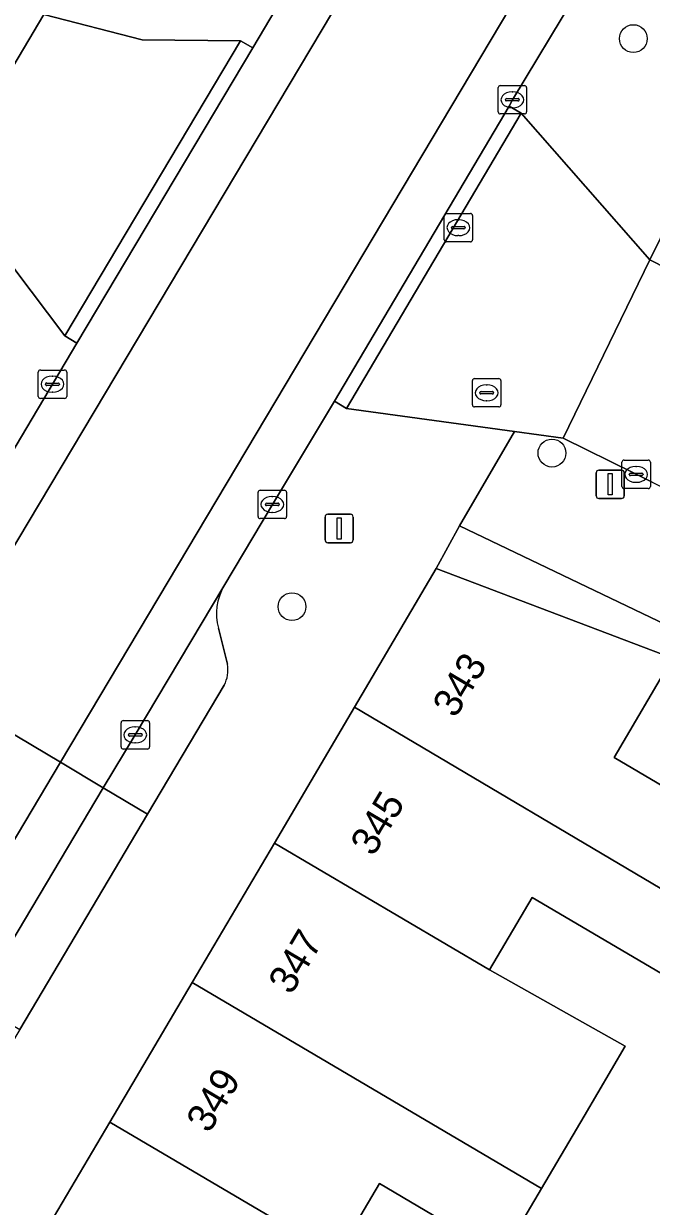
# Model space of a CAD drawing. Extents: x 160554 to 161248, y 385329 to 386506.
# Drawn here: x 160829.3 to 160851.36, y 385754.9 to 385796.49 of the extents above; entities that cross this region are included whole.
import ezdxf

# ---------------------------------------------------------------- set-up
doc = ezdxf.new("R2010")
doc.units = 0
for name, color, linetype in [('IMGEO_Boom', 7, 'Continuous'), ('IMGEO_Brandkraan', 7, 'Continuous'), ('IMGEO_Erf', 7, 'Continuous'), ('IMGEO_Kolk', 7, 'Continuous'), ('IMGEO_Lichtmast', 7, 'Continuous'), ('IMGEO_Pand', 7, 'Continuous'), ('IMGEO_Pand_nummerreeks', 7, 'Continuous'), ('IMGEO_Parkeervlak_open', 7, 'Continuous'), ('IMGEO_Rijbaan_lokaal_gesloten', 7, 'Continuous'), ('IMGEO_Rijbaan_lokaal_open', 7, 'Continuous'), ('IMGEO_Rioolput', 7, 'Continuous'), ('IMGEO_Voetpad_open', 7, 'Continuous')]:
    doc.layers.add(name, color=color, linetype=linetype)

msp = doc.modelspace()

# ---------------------------------------------------------------- linework, layer by layer
at = {"layer": 'IMGEO_Boom'}
for centre in [(160850.729, 385795.962), (160847.868, 385781.386), (160838.73, 385775.985)]:
    msp.add_circle(centre, 0.489, dxfattribs=at)
at = {"layer": 'IMGEO_Brandkraan'}
for p, q in [((160845.074, 385783.082), (160845.074, 385783.934)), ((160845.149, 385784.008), (160846.001, 385784.008)), ((160845.562, 385783.788), (160845.587, 385783.788)), ((160846.075, 385783.934), (160846.075, 385783.082)), ((160845.333, 385783.502), (160845.333, 385783.514)), ((160845.771, 385783.465), (160845.373, 385783.465)), ((160845.376, 385783.551), (160845.774, 385783.551)), ((160845.817, 385783.514), (160845.817, 385783.502)), ((160846.001, 385783.008), (160845.149, 385783.008)), ((160845.585, 385783.228), (160845.56, 385783.228))]:
    msp.add_line(p, q, dxfattribs=at)
for points in [[(160845.074, 385783.082), (160845.074, 385783.934)], [(160845.149, 385784.008), (160846.001, 385784.008)], [(160846.075, 385783.934), (160846.075, 385783.082)], [(160846.001, 385783.008), (160845.149, 385783.008)]]:
    msp.add_lwpolyline(points, dxfattribs=at)
for centre, radius, start, end in [((160845.151, 385783.932), 0.0765, 91.552, 178.448), ((160845.151, 385783.932), 0.0765, 91.552, 178.448), ((160845.999, 385783.932), 0.0765, 1.552, 88.448), ((160845.999, 385783.932), 0.0765, 1.552, 88.448), ((160845.373, 385783.511), 0.0403, 85.8775, 175.7526), ((160845.37, 385783.501), 0.0366, 178.938, 274.7102), ((160845.774, 385783.508), 0.043, 264.8664, 352.4533), ((160845.778, 385783.513), 0.0386, 1.7309, 96.639), ((160845.151, 385783.084), 0.0765, 181.552, 268.448), ((160845.151, 385783.084), 0.0765, 181.552, 268.448), ((160845.999, 385783.084), 0.0765, 271.552, 358.448), ((160845.999, 385783.084), 0.0765, 271.552, 358.448)]:
    msp.add_arc(centre, radius, start, end, dxfattribs=at)
for centre, major_axis, ratio, start_param, end_param in [((160845.561, 385783.508), (-0.387, 0.002), 0.722429, 4.712389, 7.853982), ((160845.586, 385783.508), (-0.39, 0.002), 0.717154, 1.570796, 4.712389)]:
    msp.add_ellipse(centre, major_axis=major_axis, ratio=ratio, start_param=start_param, end_param=end_param, dxfattribs=at)
at = {"layer": 'IMGEO_Erf'}
for points in [[(160861.664, 385770.658), (160844.622, 385778.824), (160843.8, 385777.327), (160852.108, 385774.17), (160850.053, 385770.681), (160854.784, 385767.895)], [(160851.892, 385762.984), (160847.179, 385765.761), (160845.678, 385763.213), (160850.446, 385760.529), (160849.001, 385758.074), (160847.502, 385755.529), (160846.109, 385753.163), (160841.801, 385755.702), (160840.303, 385753.16)]]:
    msp.add_lwpolyline(points, dxfattribs=at)
at = {"layer": 'IMGEO_Kolk'}
for p, q in [((160845.977, 385793.385), (160845.977, 385794.237)), ((160846.052, 385794.311), (160846.904, 385794.311)), ((160846.978, 385794.237), (160846.978, 385793.385)), ((160846.236, 385793.805), (160846.236, 385793.817)), ((160846.674, 385793.768), (160846.276, 385793.768)), ((160846.279, 385793.854), (160846.677, 385793.854)), ((160846.465, 385794.091), (160846.49, 385794.091)), ((160846.72, 385793.817), (160846.72, 385793.805)), ((160846.488, 385793.531), (160846.463, 385793.531)), ((160846.904, 385793.311), (160846.052, 385793.311)), ((160829.81, 385783.382), (160829.81, 385784.234)), ((160829.885, 385784.308), (160830.737, 385784.308)), ((160830.811, 385784.234), (160830.811, 385783.382)), ((160830.069, 385783.802), (160830.069, 385783.814)), ((160830.507, 385783.765), (160830.109, 385783.765)), ((160830.112, 385783.851), (160830.51, 385783.851)), ((160830.298, 385784.088), (160830.323, 385784.088)), ((160830.553, 385783.814), (160830.553, 385783.802)), ((160830.321, 385783.528), (160830.296, 385783.528)), ((160830.737, 385783.308), (160829.885, 385783.308)), ((160850.328, 385780.212), (160850.328, 385781.064)), ((160850.403, 385781.138), (160851.255, 385781.138)), ((160850.816, 385780.918), (160850.841, 385780.918)), ((160851.329, 385781.064), (160851.329, 385780.212)), ((160850.587, 385780.632), (160850.587, 385780.644)), ((160851.025, 385780.595), (160850.627, 385780.595)), ((160850.63, 385780.681), (160851.028, 385780.681)), ((160851.071, 385780.644), (160851.071, 385780.632)), ((160837.539, 385779.156), (160837.539, 385780.008)), ((160837.614, 385780.082), (160838.466, 385780.082)), ((160838.54, 385780.008), (160838.54, 385779.156)), ((160851.255, 385780.138), (160850.403, 385780.138)), ((160850.839, 385780.358), (160850.814, 385780.358)), ((160837.841, 385779.625), (160838.239, 385779.625)), ((160838.027, 385779.862), (160838.052, 385779.862)), ((160837.798, 385779.576), (160837.798, 385779.588)), ((160838.236, 385779.539), (160837.838, 385779.539)), ((160838.05, 385779.302), (160838.025, 385779.302)), ((160838.282, 385779.588), (160838.282, 385779.576)), ((160838.466, 385779.082), (160837.614, 385779.082)), ((160832.721, 385771.052), (160832.721, 385771.904)), ((160832.796, 385771.978), (160833.648, 385771.978)), ((160833.209, 385771.758), (160833.234, 385771.758)), ((160833.722, 385771.904), (160833.722, 385771.052)), ((160832.98, 385771.472), (160832.98, 385771.484)), ((160833.418, 385771.435), (160833.02, 385771.435)), ((160833.023, 385771.521), (160833.421, 385771.521)), ((160833.464, 385771.484), (160833.464, 385771.472)), ((160833.648, 385770.978), (160832.796, 385770.978)), ((160833.232, 385771.198), (160833.207, 385771.198))]:
    msp.add_line(p, q, dxfattribs=at)
for points in [[(160845.977, 385793.385), (160845.977, 385794.237)], [(160846.052, 385794.311), (160846.904, 385794.311)], [(160846.978, 385794.237), (160846.978, 385793.385)], [(160846.904, 385793.311), (160846.052, 385793.311)], [(160829.81, 385783.382), (160829.81, 385784.234)], [(160829.885, 385784.308), (160830.737, 385784.308)], [(160830.811, 385784.234), (160830.811, 385783.382)], [(160830.737, 385783.308), (160829.885, 385783.308)], [(160850.328, 385780.212), (160850.328, 385781.064)], [(160850.403, 385781.138), (160851.255, 385781.138)], [(160851.329, 385781.064), (160851.329, 385780.212)], [(160837.539, 385779.156), (160837.539, 385780.008)], [(160837.614, 385780.082), (160838.466, 385780.082)], [(160838.54, 385780.008), (160838.54, 385779.156)], [(160851.255, 385780.138), (160850.403, 385780.138)], [(160838.466, 385779.082), (160837.614, 385779.082)], [(160832.721, 385771.052), (160832.721, 385771.904)], [(160832.796, 385771.978), (160833.648, 385771.978)], [(160833.722, 385771.904), (160833.722, 385771.052)], [(160833.648, 385770.978), (160832.796, 385770.978)]]:
    msp.add_lwpolyline(points, dxfattribs=at)
for centre, radius, start, end in [((160846.054, 385794.235), 0.0765, 91.552, 178.448), ((160846.054, 385794.235), 0.0765, 91.552, 178.448), ((160846.902, 385794.235), 0.0765, 1.552, 88.448), ((160846.902, 385794.235), 0.0765, 1.552, 88.448), ((160846.276, 385793.814), 0.0403, 85.8775, 175.7526), ((160846.273, 385793.804), 0.0366, 178.938, 274.7102), ((160846.677, 385793.811), 0.043, 264.8664, 352.4533), ((160846.681, 385793.816), 0.0386, 1.7309, 96.639), ((160846.054, 385793.387), 0.0765, 181.552, 268.448), ((160846.054, 385793.387), 0.0765, 181.552, 268.448), ((160846.902, 385793.387), 0.0765, 271.552, 358.448), ((160846.902, 385793.387), 0.0765, 271.552, 358.448), ((160829.887, 385784.232), 0.0765, 91.552, 178.448), ((160829.887, 385784.232), 0.0765, 91.552, 178.448), ((160830.735, 385784.232), 0.0765, 1.552, 88.448), ((160830.735, 385784.232), 0.0765, 1.552, 88.448), ((160830.109, 385783.811), 0.0403, 85.8775, 175.7526), ((160830.106, 385783.801), 0.0366, 178.938, 274.7102), ((160830.51, 385783.808), 0.043, 264.8664, 352.4533), ((160830.514, 385783.813), 0.0386, 1.7309, 96.639), ((160829.887, 385783.384), 0.0765, 181.552, 268.448), ((160829.887, 385783.384), 0.0765, 181.552, 268.448), ((160830.735, 385783.384), 0.0765, 271.552, 358.448), ((160830.735, 385783.384), 0.0765, 271.552, 358.448), ((160850.405, 385781.062), 0.0765, 91.552, 178.448), ((160850.405, 385781.062), 0.0765, 91.552, 178.448), ((160851.253, 385781.062), 0.0765, 1.552, 88.448), ((160851.253, 385781.062), 0.0765, 1.552, 88.448), ((160850.627, 385780.641), 0.0403, 85.8775, 175.7526), ((160850.624, 385780.631), 0.0366, 178.938, 274.7102), ((160851.028, 385780.638), 0.043, 264.8664, 352.4533), ((160851.032, 385780.643), 0.0386, 1.7309, 96.639), ((160837.616, 385780.006), 0.0765, 91.552, 178.448), ((160837.616, 385780.006), 0.0765, 91.552, 178.448), ((160838.464, 385780.006), 0.0765, 1.552, 88.448), ((160838.464, 385780.006), 0.0765, 1.552, 88.448), ((160850.405, 385780.214), 0.0765, 181.552, 268.448), ((160850.405, 385780.214), 0.0765, 181.552, 268.448), ((160851.253, 385780.214), 0.0765, 271.552, 358.448), ((160851.253, 385780.214), 0.0765, 271.552, 358.448), ((160837.838, 385779.585), 0.0403, 85.8775, 175.7526), ((160838.243, 385779.587), 0.0386, 1.7309, 96.639), ((160837.835, 385779.575), 0.0366, 178.938, 274.7102), ((160838.239, 385779.582), 0.043, 264.8664, 352.4533), ((160837.616, 385779.158), 0.0765, 181.552, 268.448), ((160837.616, 385779.158), 0.0765, 181.552, 268.448), ((160838.464, 385779.158), 0.0765, 271.552, 358.448), ((160838.464, 385779.158), 0.0765, 271.552, 358.448), ((160832.798, 385771.902), 0.0765, 91.552, 178.448), ((160832.798, 385771.902), 0.0765, 91.552, 178.448), ((160833.646, 385771.902), 0.0765, 1.552, 88.448), ((160833.646, 385771.902), 0.0765, 1.552, 88.448), ((160833.02, 385771.481), 0.0403, 85.8775, 175.7526), ((160833.017, 385771.471), 0.0366, 178.938, 274.7102), ((160833.421, 385771.478), 0.043, 264.8664, 352.4533), ((160833.425, 385771.483), 0.0386, 1.7309, 96.639), ((160832.798, 385771.054), 0.0765, 181.552, 268.448), ((160832.798, 385771.054), 0.0765, 181.552, 268.448), ((160833.646, 385771.054), 0.0765, 271.552, 358.448), ((160833.646, 385771.054), 0.0765, 271.552, 358.448)]:
    msp.add_arc(centre, radius, start, end, dxfattribs=at)
for centre, major_axis, ratio, start_param, end_param in [((160846.464, 385793.811), (-0.387, 0.002), 0.722429, 4.712389, 7.853982), ((160846.489, 385793.811), (-0.39, 0.002), 0.717154, 1.570796, 4.712389), ((160830.297, 385783.808), (-0.387, 0.002), 0.722429, 4.712389, 7.853982), ((160830.322, 385783.808), (-0.39, 0.002), 0.717154, 1.570796, 4.712389), ((160850.815, 385780.638), (-0.387, 0.002), 0.722429, 4.712389, 7.853982), ((160850.84, 385780.638), (-0.39, 0.002), 0.717154, 1.570796, 4.712389), ((160838.026, 385779.582), (-0.387, 0.002), 0.722429, 4.712389, 7.853982), ((160838.051, 385779.582), (-0.39, 0.002), 0.717154, 1.570796, 4.712389), ((160833.208, 385771.478), (-0.387, 0.002), 0.722429, 4.712389, 7.853982), ((160833.233, 385771.478), (-0.39, 0.002), 0.717154, 1.570796, 4.712389)]:
    msp.add_ellipse(centre, major_axis=major_axis, ratio=ratio, start_param=start_param, end_param=end_param, dxfattribs=at)
at = {"layer": 'IMGEO_Lichtmast'}
for p, q in [((160849.421, 385779.888), (160849.421, 385780.688)), ((160849.421, 385780.688), (160849.421, 385779.888)), ((160849.521, 385780.788), (160850.311, 385780.788)), ((160850.311, 385780.788), (160849.521, 385780.788)), ((160850.411, 385780.688), (160850.411, 385779.888)), ((160850.411, 385779.888), (160850.411, 385780.688)), ((160850.311, 385779.788), (160849.521, 385779.788)), ((160849.521, 385779.788), (160850.311, 385779.788)), ((160839.993, 385779.236), (160840.783, 385779.236)), ((160840.783, 385779.236), (160839.993, 385779.236)), ((160839.893, 385778.336), (160839.893, 385779.136)), ((160839.893, 385779.136), (160839.893, 385778.336)), ((160840.883, 385779.136), (160840.883, 385778.336)), ((160840.883, 385778.336), (160840.883, 385779.136)), ((160840.783, 385778.236), (160839.993, 385778.236)), ((160839.993, 385778.236), (160840.783, 385778.236))]:
    msp.add_line(p, q, dxfattribs=at)
for points in [[(160849.841, 385780.663), (160849.991, 385780.663), (160849.991, 385779.913), (160849.841, 385779.913), (160849.841, 385780.663)], [(160840.313, 385779.111), (160840.463, 385779.111), (160840.463, 385778.361), (160840.313, 385778.361), (160840.313, 385779.111)]]:
    msp.add_lwpolyline(points, dxfattribs=at)
for centre, start, end in [((160849.521, 385780.688), 90, 180), ((160849.521, 385780.688), 90, 180), ((160850.311, 385780.688), 0, 90), ((160850.311, 385780.688), 360, 90), ((160849.521, 385779.888), 180, 270), ((160849.521, 385779.888), 180, 270), ((160850.311, 385779.888), 270, 0), ((160850.311, 385779.888), 270, 0), ((160839.993, 385779.136), 90, 180), ((160839.993, 385779.136), 90, 180), ((160840.783, 385779.136), 0, 90), ((160840.783, 385779.136), 360, 90), ((160839.993, 385778.336), 180, 270), ((160839.993, 385778.336), 180, 270), ((160840.783, 385778.336), 270, 0), ((160840.783, 385778.336), 270, 0)]:
    msp.add_arc(centre, 0.1, start, end, dxfattribs=at)
at = {"layer": 'IMGEO_Pand'}
for points in [[(160840.925, 385772.449), (160853.19, 385765.189), (160854.784, 385767.895), (160850.053, 385770.681), (160852.108, 385774.17), (160843.8, 385777.327)], [(160838.11, 385767.673), (160845.678, 385763.213), (160847.179, 385765.761), (160851.892, 385762.984), (160852.247, 385763.587), (160853.19, 385765.189), (160840.925, 385772.449)], [(160849.001, 385758.074), (160850.446, 385760.529), (160845.678, 385763.213), (160838.11, 385767.673), (160835.218, 385762.766), (160847.502, 385755.529)], [(160832.326, 385757.86), (160840.303, 385753.16), (160841.801, 385755.702), (160846.109, 385753.163), (160847.502, 385755.529), (160835.218, 385762.766)], [(160840.303, 385753.16), (160832.326, 385757.86), (160829.435, 385752.954), (160834.449, 385750), (160841.853, 385745.639), (160843.29, 385748.077), (160844.744, 385750.543)]]:
    msp.add_lwpolyline(points, close=True, dxfattribs=at)
at = {"layer": 'IMGEO_Parkeervlak_open'}
for points in [[(160836.337, 385776.709), (160833.22, 385771.478), (160832.093, 385769.616), (160833.651, 385768.686), (160836.348, 385773.221)], [(160836.467, 385773.963), (160836.144, 385775.233)]]:
    msp.add_lwpolyline(points, dxfattribs=at)
msp.add_lwpolyline([(160832.093, 385769.616), (160827.585, 385762.049), (160829.162, 385761.115), (160833.651, 385768.686)], close=True, dxfattribs=at)
for centre, radius, start, end in [((160838.001, 385775.741), 1.925, 149.8041, 195.2965), ((160835.239, 385773.779), 1.242, 333.2791, 8.4982)]:
    msp.add_arc(centre, radius, start, end, dxfattribs=at)
at = {"layer": 'IMGEO_Rijbaan_lokaal_gesloten'}
for points in [[(160824.538, 385774.128), (160826.04, 385773.231), (160868.007, 385843.619), (160866.508, 385844.523), (160866.264, 385844.178), (160857.435, 385829.369), (160848.222, 385813.893), (160841.702, 385802.983), (160838.179, 385797.023), (160837.349, 385795.634), (160831.171, 385785.249), (160827.643, 385779.323)], [(160830.591, 385770.513), (160872.512, 385840.903), (160868.007, 385843.619), (160826.04, 385773.231)], [(160846.477, 385793.812), (160848.677, 385797.449), (160855.849, 385809.517), (160864.955, 385824.786), (160873.793, 385839.628), (160874.011, 385840), (160872.512, 385840.903), (160830.591, 385770.513), (160832.093, 385769.616), (160833.22, 385771.478), (160836.337, 385776.709), (160838.04, 385779.583), (160840.22, 385783.213), (160846.361, 385793.59)], [(160827.585, 385762.049), (160832.093, 385769.616), (160830.591, 385770.513), (160826.079, 385762.941)]]:
    msp.add_lwpolyline(points, close=True, dxfattribs=at)
msp.add_lwpolyline([(160957.768, 385739.604), (160952.621, 385741.708), (160946.89, 385744.043), (160944.463, 385745.032), (160932.269, 385750), (160930.166, 385750.857), (160914.917, 385757.13), (160905.328, 385761.784), (160879.178, 385774.567), (160854.667, 385786.477), (160853.863, 385786.885), (160851.309, 385788.181), (160848.262, 385781.916), (160850.741, 385780.689), (160851.395, 385780.369), (160877.824, 385767.253), (160909.425, 385751.357), (160913.773, 385749.567), (160937.4, 385739.851), (160999.849, 385714.356)], dxfattribs=at)
at = {"layer": 'IMGEO_Rijbaan_lokaal_open'}
msp.add_lwpolyline([(160811.768, 385799.966), (160826.58, 385791.032), (160830.011, 385796.806), (160829.07, 385797.436), (160825.508, 385799.535), (160821.27, 385801.917), (160820.814, 385802.173), (160816.317, 385804.701)], dxfattribs=at)
msp.add_lwpolyline([(160826.04, 385773.231), (160821.517, 385765.643), (160826.079, 385762.941), (160830.591, 385770.513)], close=True, dxfattribs=at)
at = {"layer": 'IMGEO_Rioolput'}
for p, q in [((160844.079, 385788.887), (160844.079, 385789.739)), ((160844.154, 385789.813), (160845.006, 385789.813)), ((160844.567, 385789.593), (160844.592, 385789.593)), ((160845.08, 385789.739), (160845.08, 385788.887)), ((160844.338, 385789.307), (160844.338, 385789.319)), ((160844.776, 385789.27), (160844.378, 385789.27)), ((160844.381, 385789.356), (160844.779, 385789.356)), ((160844.822, 385789.319), (160844.822, 385789.307)), ((160845.006, 385788.813), (160844.154, 385788.813)), ((160844.59, 385789.033), (160844.565, 385789.033))]:
    msp.add_line(p, q, dxfattribs=at)
for points in [[(160844.079, 385788.887), (160844.079, 385789.739)], [(160844.154, 385789.813), (160845.006, 385789.813)], [(160845.08, 385789.739), (160845.08, 385788.887)], [(160845.006, 385788.813), (160844.154, 385788.813)]]:
    msp.add_lwpolyline(points, dxfattribs=at)
for centre, radius, start, end in [((160844.156, 385789.737), 0.0765, 91.552, 178.448), ((160844.156, 385789.737), 0.0765, 91.552, 178.448), ((160845.004, 385789.737), 0.0765, 1.552, 88.448), ((160845.004, 385789.737), 0.0765, 1.552, 88.448), ((160844.378, 385789.316), 0.0403, 85.8775, 175.7526), ((160844.375, 385789.306), 0.0366, 178.938, 274.7102), ((160844.779, 385789.313), 0.043, 264.8664, 352.4533), ((160844.783, 385789.318), 0.0386, 1.7309, 96.639), ((160844.156, 385788.889), 0.0765, 181.552, 268.448), ((160844.156, 385788.889), 0.0765, 181.552, 268.448), ((160845.004, 385788.889), 0.0765, 271.552, 358.448), ((160845.004, 385788.889), 0.0765, 271.552, 358.448)]:
    msp.add_arc(centre, radius, start, end, dxfattribs=at)
for centre, major_axis, ratio, start_param, end_param in [((160844.566, 385789.313), (-0.387, 0.002), 0.722429, 4.712389, 7.853982), ((160844.591, 385789.313), (-0.39, 0.002), 0.717154, 1.570796, 4.712389)]:
    msp.add_ellipse(centre, major_axis=major_axis, ratio=ratio, start_param=start_param, end_param=end_param, dxfattribs=at)
at = {"layer": 'IMGEO_Voetpad_open'}
for points in [[(160848.677, 385797.449), (160846.477, 385793.812), (160846.361, 385793.59), (160846.791, 385793.336), (160851.309, 385788.181), (160854.26, 385794.183), (160869.463, 385819.623)], [(160820.814, 385802.173), (160821.27, 385801.917), (160825.508, 385799.535), (160829.07, 385797.436), (160830.011, 385796.806), (160833.466, 385795.918), (160836.92, 385795.889), (160837.349, 385795.634), (160838.179, 385797.023), (160841.702, 385802.983)], [(160855.238, 385790.712), (160854.26, 385794.183), (160851.309, 385788.181), (160853.863, 385786.885)], [(160821.205, 385768.562), (160819.492, 385769.555), (160822.278, 385774.286), (160824.031, 385773.282), (160824.538, 385774.128), (160824.107, 385774.4), (160827.177, 385779.594), (160827.643, 385779.323), (160831.171, 385785.249), (160830.742, 385785.504), (160826.58, 385791.032)], [(160826.05, 385747.384), (160826.488, 385748.08), (160827.694, 385750), (160829.435, 385752.954), (160832.326, 385757.86), (160835.218, 385762.766), (160838.11, 385767.673), (160840.925, 385772.449), (160843.8, 385777.327), (160844.622, 385778.824), (160846.553, 385782.15), (160840.65, 385782.959), (160840.22, 385783.213), (160838.04, 385779.583), (160836.337, 385776.709)], [(160851.395, 385780.369), (160850.741, 385780.689), (160848.262, 385781.916), (160846.553, 385782.15), (160844.622, 385778.824), (160861.664, 385770.658), (160876.229, 385763.68), (160876.655, 385763.449), (160877.882, 385765.643)], [(160836.144, 385775.233), (160836.467, 385773.963)], [(160836.348, 385773.221), (160833.651, 385768.686), (160829.162, 385761.115), (160822.533, 385750), (160820.622, 385746.796)]]:
    msp.add_lwpolyline(points, dxfattribs=at)
for points in [[(160836.92, 385795.889), (160833.466, 385795.918), (160830.011, 385796.806), (160826.58, 385791.032), (160830.742, 385785.504)], [(160837.349, 385795.634), (160836.92, 385795.889), (160830.742, 385785.504), (160831.171, 385785.249)], [(160846.361, 385793.59), (160840.22, 385783.213), (160840.65, 385782.959), (160846.791, 385793.336)], [(160851.309, 385788.181), (160846.791, 385793.336), (160840.65, 385782.959), (160846.553, 385782.15), (160848.262, 385781.916)]]:
    msp.add_lwpolyline(points, close=True, dxfattribs=at)
for centre, radius, start, end in [((160838.001, 385775.741), 1.925, 149.8041, 195.2965), ((160835.239, 385773.779), 1.242, 333.2791, 8.4982)]:
    msp.add_arc(centre, radius, start, end, dxfattribs=at)

# ---------------------------------------------------------------- texts
at = {"layer": 'IMGEO_Pand_nummerreeks'}
for s, p in [('343', (160844.476, 385772.035)), ('345', (160841.59, 385767.168)), ('347', (160838.704, 385762.301)), ('349', (160835.819, 385757.434))]:
    msp.add_text(s, height=1, rotation=59.336, dxfattribs=at).set_placement(p)

doc.saveas('drawing.dxf')
